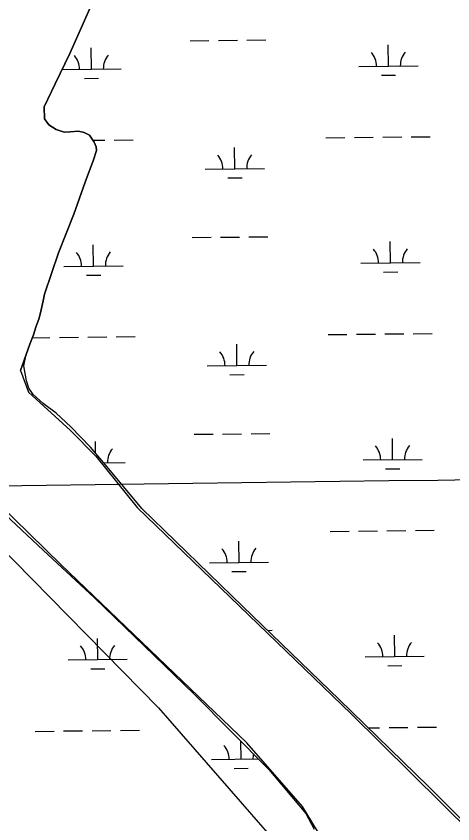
# Model space of a CAD drawing. Extents: x 3734862 to 3772949, y 391520 to 417239.
# Drawn here: x 3764009 to 3764747, y 402665 to 404030 of the extents above; entities that cross this region are included whole.
import ezdxf

# ---------------------------------------------------------------- set-up
doc = ezdxf.new("R2010")
doc.units = 0
for name, color, linetype in [('V-GRID-MAJR', 7, 'Continuous'), ('V-RIVR-EDGE', 7, 'Continuous'), ('V-TOPO-SHOR', 7, 'Continuous'), ('V-WETL-SWMP', 7, 'Continuous')]:
    doc.layers.add(name, color=color, linetype=linetype)

msp = doc.modelspace()

# ---------------------------------------------------------------- linework, layer by layer
at = {"layer": 'V-GRID-MAJR'}
msp.add_spline([(3738984.8, 402913.2), (3741633, 402946.6), (3746929.2, 403014), (3752225.5, 403082.2), (3757521.7, 403151.1), (3762817.9, 403220.8), (3768114.1, 403291.3), (3770762.3, 403326.8)], degree=3, dxfattribs=at)
at = {"layer": 'V-RIVR-EDGE'}
msp.add_spline([(3755702.1, 404495.3), (3755757.2, 404470.8), (3755793.3, 404451.2), (3755852.5, 404424.4), (3755881.4, 404415.7), (3755906.2, 404404.4), (3755920.2, 404395.8), (3755948.7, 404379.4), (3755958.2, 404378.9), (3755969, 404378), (3755990.7, 404368.5), (3756022.8, 404350.3), (3756054.8, 404336.6), (3756079.7, 404323), (3756103.6, 404309.4), (3756144.2, 404288), (3756167.7, 404269), (3756188.9, 404253.6), (3756231.4, 404233.1), (3756271.6, 404217.2), (3756299.1, 404203.1), (3756403, 404163.5), (3756460.4, 404140.3), (3756508.7, 404114.9), (3756530.8, 404104), (3756588.2, 404078), (3756639.2, 404052.1), (3756694.3, 404019.5), (3756726.8, 403998.1), (3756735.8, 403989.1), (3756740.3, 403979.6), (3756740.3, 403973.2), (3756740.7, 403967.8), (3756747.5, 403960.5), (3756759.7, 403953.7), (3756786.3, 403941.5), (3756814.3, 403929.2), (3756864.5, 403904.6), (3756889.3, 403896), (3756899.7, 403897.3), (3756908.3, 403901.8), (3756919.2, 403901.3), (3756933.2, 403894.1), (3756945.8, 403892.7), (3756956.2, 403893.1), (3756962.1, 403897.2), (3756970.7, 403896.7), (3756978.4, 403894.4), (3756992.4, 403894.8), (3757002.8, 403897.5), (3757019.1, 403901.5), (3757027.7, 403901.5), (3757034, 403901.1), (3757036.3, 403896.5), (3757036.7, 403891.1), (3757038.5, 403883.4), (3757046.6, 403874.3), (3757060.6, 403866.2), (3757076.4, 403853.9), (3757104.4, 403831.2), (3757122.4, 403816.7), (3757145.5, 403804.5), (3757165.3, 403796.7), (3757181.6, 403787.2), (3757194.2, 403777.7), (3757213.6, 403765.4), (3757229.9, 403756.3), (3757251.6, 403745.9), (3757266.5, 403741.3), (3757283.2, 403734.5), (3757308.9, 403720.9), (3757360.4, 403694.1), (3757393.8, 403670.9), (3757430, 403657.3), (3757461.6, 403645.4), (3757505.4, 403628.1), (3757548.3, 403610.4), (3757591.7, 403587.2), (3757649.5, 403552.3), (3757711.8, 403512.8), (3757753.8, 403493.2), (3757766.9, 403487.8), (3757773.2, 403487.8), (3757785.9, 403494.1), (3757794.5, 403494), (3757803.5, 403489.5), (3757807.1, 403480.9), (3757810.6, 403456), (3757814.2, 403447.9), (3757826.4, 403437), (3757854.4, 403422.9), (3757930.3, 403373.9), (3757975.8, 403342.6), (3758005.2, 403323.5), (3758062.1, 403286.7), (3758092.3, 403263.6), (3758175.8, 403209.6), (3758234.5, 403169.2), (3758283.7, 403133.8), (3758328.8, 403103.4), (3758399.2, 403041.7), (3758421.8, 403023.1), (3758438.1, 403017.7), (3758463.8, 403017.6), (3758491.4, 403026.1), (3758504.5, 403022), (3758513.6, 403014.3), (3758514, 403006.2), (3758499.9, 402997.2), (3758498.1, 402989.9), (3758502.2, 402978.2), (3758510.7, 402969.6), (3758522, 402962.8), (3758545, 402948.7), (3758582.1, 402926.9), (3758650.2, 402878.8), (3758697.6, 402840.7), (3758721.5, 402820.3), (3758740.9, 402809.4), (3758782, 402784.9), (3758831.2, 402755.4), (3758902.1, 402711.8), (3758960.4, 402675.5), (3759018.6, 402634.6), (3759069.6, 402599.7), (3759134.6, 402553.4), (3759185.6, 402508.1), (3759223.5, 402478.1), (3759262.3, 402448.2), (3759321.4, 402402.4), (3759371.5, 402366.1), (3759431.5, 402323.4), (3759463.6, 402300.3), (3759488.9, 402281.7), (3759576.9, 402222.7), (3759627, 402186.8), (3759672.1, 402153.7), (3759778.2, 402087.4), (3759832.8, 402050.7), (3759873, 402019.4), (3759909.5, 401989.4), (3760050.8, 401883.7), (3760100, 401850.2), (3760145.6, 401819.3), (3760185.8, 401788), (3760211.9, 401766.7), (3760254.8, 401734.5), (3760285.5, 401709.1), (3760303.1, 401700.5), (3760325.3, 401691.4), (3760352.8, 401671.4), (3760391.1, 401641), (3760430.4, 401612), (3760461.6, 401590.2), (3760536.9, 401543), (3760583, 401510.8), (3760602.8, 401495.8), (3760629, 401477.2), (3760672.4, 401449.5), (3760711.2, 401426.8), (3760818.6, 401347.8), (3760872.3, 401310.6), (3760925.6, 401271.6), (3760948.6, 401251.7), (3761039.8, 401181.8), (3761107, 401135.5), (3761151.7, 401104.7), (3761172.9, 401093.3), (3761186, 401090.6), (3761199.2, 401092.8), (3761219.5, 401099.1), (3761228.1, 401099.5), (3761233.5, 401095.4), (3761236.7, 401087.7), (3761236.6, 401077.8), (3761228.5, 401063.8), (3761223, 401057.5), (3761223, 401049.3), (3761228.9, 401039.4), (3761242.4, 401026.7), (3761254.1, 401021.7), (3761266.8, 401018.5), (3761292.5, 401001.7), (3761317.3, 400980.4), (3761342.1, 400955.4), (3761463.1, 400853.4), (3761510, 400812.1), (3761550.2, 400777.7), (3761585.3, 400746.8), (3761681.5, 400674.3), (3761756.4, 400618.9), (3761817.8, 400572.2), (3761878.3, 400530.4), (3761996.5, 400436.5), (3762057.4, 400389.8), (3762104.8, 400352.6), (3762156.3, 400313.2), (3762204.5, 400277.3), (3762245.2, 400247.8), (3762291.6, 400210.2), (3762325.9, 400182.1), (3762356.2, 400159.8), (3762404, 400123.6), (3762432.9, 400101.3), (3762455.5, 400091.3), (3762473.5, 400075.9), (3762512.3, 400044.2), (3762551.6, 400012.4), (3762593.6, 399983.8), (3762620.2, 399963.4), (3762661.7, 399937.1), (3762686.6, 399919.8), (3762793.1, 399841.3), (3762834.6, 399812.8), (3762873.4, 399790.1), (3762923.1, 399758.3), (3762957, 399737.4), (3762984, 399721.5), (3763024.2, 399693.4), (3763075.2, 399657.5), (3763115.9, 399633.9), (3763172.8, 399601.2), (3763228.7, 399568.5), (3763285.2, 399533.6), (3763344.3, 399494.1), (3763398.5, 399455.1), (3763444.1, 399421), (3763484.7, 399391.1), (3763603.4, 399303.1), (3763654.8, 399261.8), (3763661.1, 399259.5), (3763667, 399254.5), (3763672, 399245), (3763696.3, 399224.2), (3763722.9, 399200.1), (3763745.5, 399180.2), (3763818.1, 399117.2), (3763841.6, 399099.5), (3763852.4, 399092.2), (3763858.8, 399084.1), (3763875, 399067.3), (3763898, 399046), (3763924.6, 399023.8), (3763949, 399007.9), (3763970.2, 398987.5), (3764004, 398952.6), (3764028.4, 398926.7), (3764056.8, 398899.5), (3764092.9, 398862.4), (3764130.8, 398826.1), (3764147, 398811.6), (3764152.9, 398799.8), (3764162.3, 398783.5), (3764173.6, 398768.6), (3764186.7, 398757.2), (3764206.1, 398746.3), (3764226.9, 398742.2), (3764246.3, 398733.6), (3764269.3, 398717.7), (3764284.2, 398703.2), (3764301.8, 398691.8), (3764323, 398678.2), (3764345.1, 398661), (3764412.4, 398596.6), (3764457, 398559.9), (3764502.6, 398522.7), (3764538.3, 398497.7), (3764566.3, 398486.4), (3764583.9, 398484.5), (3764604.2, 398486.3), (3764616.5, 398486.2), (3764626.4, 398481.7), (3764630.9, 398474.4), (3764636.3, 398461.3), (3764634.9, 398450), (3764631.7, 398441.4), (3764633.1, 398434.7), (3764636.2, 398430.1), (3764643.9, 398425.6), (3764661.1, 398421.5), (3764685.4, 398409.2), (3764715.2, 398382), (3764745.4, 398356.1), (3764793.3, 398328), (3764844.3, 398292.6), (3764885.8, 398258.1), (3764918.8, 398234.5), (3764992.8, 398187.8), (3765058.3, 398144.2), (3765088.1, 398128.3), (3765140.9, 398100.2), (3765168.9, 398079.7), (3765193.7, 398061.6), (3765246.1, 398042), (3765282.2, 398018.4), (3765309.7, 397989.4), (3765340, 397955.4), (3765361.1, 397933.7), (3765382.3, 397911.9), (3765434.7, 397867.9), (3765477.6, 397838.4), (3765508.7, 397823.9), (3765545.3, 397801.2), (3765575.5, 397778), (3765617.5, 397749.9), (3765653.6, 397726.3), (3765681.6, 397710), (3765727.2, 397684.5), (3765762, 397660), (3765771.9, 397659.5), (3765788.2, 397660), (3765793.6, 397658.1), (3765793.6, 397653.6), (3765785.5, 397648.7), (3765785.5, 397645.5), (3765790.9, 397632.8), (3765800.3, 397623.8), (3765814.8, 397612.9), (3765831.9, 397605.6), (3765847.3, 397603.3), (3765858.1, 397598.7), (3765865.8, 397593.3), (3765888.8, 397577), (3765908.7, 397561.5), (3765918.2, 397548.4), (3765919.5, 397542.1), (3765921.3, 397536.2), (3765926.7, 397533.5), (3765933, 397534.4), (3765940.7, 397533.4), (3765944.8, 397530.3), (3765957, 397519.4), (3765987.7, 397499.9), (3766024.7, 397468.1), (3766059.4, 397438.2), (3766085.1, 397413.3), (3766102.7, 397400.1), (3766131.6, 397377.4), (3766172.7, 397350.2), (3766210.6, 397318.9), (3766264.3, 397285.3), (3766306.8, 397260.8), (3766362.7, 397220.8), (3766381.1, 397208.5)], degree=3, dxfattribs=at)
at = {"layer": 'V-TOPO-SHOR'}
for p, q in [((3764132.9, 404043.2), (3764099.6, 403967)), ((3764099.6, 403967), (3764074.7, 403915.9)), ((3764074.7, 403915.9), (3764056, 403877.1)), ((3764056, 403877.1), (3764056.6, 403856.7)), ((3764056.6, 403856.7), (3764064, 403846.4)), ((3764064, 403846.4), (3764076.2, 403838.8)), ((3764076.2, 403838.8), (3764089.9, 403833.9)), ((3764089.9, 403833.9), (3764100.1, 403834.5)), ((3764100.1, 403834.5), (3764113.8, 403835.8)), ((3764113.8, 403835.8), (3764123.3, 403833.7)), ((3764123.3, 403833.7), (3764132.8, 403828.8)), ((3764132.8, 403828.8), (3764140.3, 403817.2)), ((3764140.3, 403817.2), (3764143.6, 403809)), ((3764144.3, 403802.8), (3764139.4, 403787.1)), ((3764143.6, 403809), (3764144.3, 403802.8)), ((3764139.4, 403787.1), (3764125.5, 403749.7)), ((3764125.5, 403749.7), (3764106, 403695.2)), ((3764106, 403695.2), (3764080.3, 403629.8)), ((3764080.3, 403629.8), (3764056.7, 403560.3)), ((3764056.7, 403560.3), (3764054.5, 403548.7)), ((3764054.5, 403548.7), (3764051, 403533.7)), ((3764051, 403533.7), (3764047.5, 403519.4)), ((3764047.5, 403519.4), (3764042, 403504.4)), ((3764042, 403504.4), (3764037.8, 403491.5)), ((3764037.8, 403491.5), (3764031.5, 403475.8)), ((3764031.5, 403475.8), (3764025.3, 403458.1)), ((3764025.3, 403458.1), (3764016.2, 403431.1)), ((3764016.2, 403431.1), (3764029.7, 403394.6)), ((3764029.7, 403394.6), (3764100.6, 403330)), ((3764084.9, 403102.9), (3763815.2, 403365.4)), ((3764100.6, 403330), (3764143.3, 403286.3)), ((3764143.3, 403286.3), (3764213.1, 403199.8)), ((3764213.1, 403199.8), (3764574.5, 402850.8)), ((3764398.5, 402801.9), (3764084.9, 403102.9)), ((3764574.5, 402850.8), (3764888.1, 402540.4)), ((3764492.6, 402694.1), (3764398.5, 402801.9)), ((3764525.6, 402639.4), (3764492.6, 402694.1))]:
    msp.add_line(p, q, dxfattribs=at)
for points in [[(3762577.8, 404219.6), (3762898.4, 403990.6), (3763203.6, 403746.4), (3763363.9, 403654.8), (3763577.6, 403494.6), (3763699.7, 403403), (3763791.2, 403326.7), (3764249.1, 402861.1), (3764487.1, 402588.5)], [(3764016.2, 403431.1), (3764025.3, 403458.1), (3764031.5, 403475.8), (3764037.8, 403491.5), (3764042, 403504.4), (3764047.5, 403519.4), (3764051, 403533.7), (3764054.5, 403548.7), (3764056.7, 403560.3), (3764080.3, 403629.8), (3764106, 403695.2), (3764125.5, 403749.7), (3764139.4, 403787.1), (3764144.3, 403802.8), (3764143.6, 403809), (3764140.3, 403817.2), (3764132.8, 403828.8), (3764123.3, 403833.7), (3764113.8, 403835.8), (3764100.1, 403834.5), (3764089.9, 403833.9), (3764076.2, 403838.8), (3764064, 403846.4), (3764056.6, 403856.7), (3764056, 403877.1), (3764074.7, 403915.9), (3764099.6, 403967), (3764132.9, 404043.2)]]:
    msp.add_lwpolyline(points, dxfattribs=at)
at = {"layer": 'V-WETL-SWMP'}
for p, q in [((3764302.4, 403988.6), (3764334.4, 403988.9)), ((3764350.4, 403989.1), (3764382.4, 403989.4)), ((3764398.4, 403989.6), (3764430.4, 403990)), ((3764637.7, 403945.7), (3764637.4, 403981.7)), ((3764135.9, 403940.4), (3764135.5, 403976.4)), ((3764086.4, 403939.9), (3764185.9, 403940.9)), ((3764587.8, 403945.2), (3764687.7, 403946.2)), ((3764124, 403924.9), (3764148, 403925.1)), ((3764625.9, 403930.2), (3764649.9, 403930.4)), ((3764138.3, 403820.4), (3764158.3, 403820.6)), ((3764174.3, 403820.7), (3764206.3, 403821.1)), ((3764532.2, 403824.5), (3764564.2, 403824.9)), ((3764580.2, 403825), (3764612.2, 403825.4)), ((3764628.2, 403825.5), (3764660.2, 403825.9)), ((3764676.2, 403826), (3764708.2, 403826.4)), ((3764378.1, 403772.1), (3764377.7, 403808.1)), ((3764328.1, 403771.6), (3764428.1, 403772.7)), ((3764366.3, 403756.6), (3764390.3, 403756.8)), ((3764305.9, 403655.9), (3764337.9, 403656.3)), ((3764353.9, 403656.5), (3764385.9, 403656.8)), ((3764401.9, 403657), (3764433.9, 403657.3)), ((3764139.4, 403607.8), (3764139, 403643.7)), ((3764641.3, 403613.1), (3764640.9, 403649.1)), ((3764591.3, 403612.5), (3764691.3, 403613.6)), ((3764089.4, 403607.2), (3764189.4, 403608.3)), ((3764629.4, 403597.5), (3764653.4, 403597.7)), ((3764127.5, 403592.2), (3764151.5, 403592.4)), ((3764035.8, 403486.6), (3764065.8, 403486.9)), ((3764081.8, 403487.1), (3764113.8, 403487.4)), ((3764129.8, 403487.6), (3764161.8, 403487.9)), ((3764177.8, 403488.1), (3764209.8, 403488.4)), ((3764535.7, 403491.9), (3764567.7, 403492.2)), ((3764583.7, 403492.4), (3764615.7, 403492.7)), ((3764631.7, 403492.9), (3764663.7, 403493.2)), ((3764679.7, 403493.4), (3764711.7, 403493.7)), ((3764381.6, 403439.5), (3764381.3, 403475.5)), ((3764331.6, 403439), (3764431.6, 403440)), ((3764369.8, 403423.9), (3764393.8, 403424.2)), ((3764309.5, 403323.3), (3764341.5, 403323.6)), ((3764357.5, 403323.8), (3764389.5, 403324.1)), ((3764405.5, 403324.3), (3764437.5, 403324.6)), ((3764142.7, 403291.6), (3764142.5, 403311.1)), ((3764644.8, 403280.4), (3764644.4, 403316.4)), ((3764156.6, 403275.2), (3764192.9, 403275.6)), ((3764594.8, 403279.9), (3764694.8, 403280.9)), ((3764632.9, 403264.8), (3764656.9, 403265.1)), ((3764539.2, 403159.2), (3764571.2, 403159.5)), ((3764587.2, 403159.7), (3764619.2, 403160)), ((3764635.2, 403160.2), (3764667.2, 403160.6)), ((3764683.2, 403160.7), (3764715.2, 403161.1)), ((3764385.2, 403106.8), (3764384.8, 403142.8)), ((3764335.2, 403106.3), (3764435.2, 403107.4)), ((3764373.3, 403091.3), (3764397.3, 403091.5)), ((3764433.7, 402991.9), (3764441, 402992)), ((3764648.3, 402947.7), (3764647.9, 402983.7)), ((3764146.4, 402942.4), (3764146, 402978.4)), ((3764096.4, 402941.9), (3764196.4, 402943)), ((3764598.3, 402947.2), (3764698.3, 402948.3)), ((3764134.6, 402926.9), (3764158.6, 402927.1)), ((3764636.5, 402932.2), (3764660.5, 402932.4)), ((3764040.8, 402821.2), (3764072.8, 402821.6)), ((3764088.8, 402821.8), (3764120.8, 402822.1)), ((3764136.8, 402822.3), (3764168.8, 402822.6)), ((3764184.8, 402822.8), (3764216.8, 402823.1)), ((3764603.6, 402827.2), (3764622.7, 402827.4)), ((3764638.7, 402827.6), (3764670.7, 402827.9)), ((3764686.7, 402828.1), (3764718.7, 402828.4)), ((3764388.7, 402774.2), (3764388.4, 402804.4)), ((3764338.7, 402773.6), (3764418.1, 402774.5)), ((3764376.8, 402758.6), (3764400.8, 402758.9))]:
    msp.add_line(p, q, dxfattribs=at)
for points in [[(3764054.1, 403375.3), (3764037.1, 403390.4), (3764030.3, 403401.4), (3764026.3, 403413.7), (3764021.7, 403439), (3764025.3, 403458.1), (3764031.5, 403475.8), (3764037.8, 403491.5), (3764042, 403504.4), (3764047.5, 403519.4), (3764051, 403533.7), (3764054.5, 403548.7), (3764056.7, 403560.3), (3764080.3, 403629.8), (3764106, 403695.2), (3764125.5, 403749.7), (3764139.4, 403787.1), (3764144.3, 403802.8), (3764143.6, 403809), (3764140.3, 403817.2), (3764132.8, 403828.8), (3764123.3, 403833.7), (3764113.8, 403835.8), (3764100.1, 403834.5), (3764089.9, 403833.9), (3764076.2, 403838.8), (3764064, 403846.4), (3764056.6, 403856.7), (3764056, 403877.1), (3764074.7, 403915.9), (3764099.6, 403967), (3764132.9, 404043.2)], [(3762960.8, 404001.7), (3763058, 403936.1), (3763234.7, 403799.1), (3763255.7, 403780.5), (3763288.3, 403752.3), (3763326.3, 403716.6), (3763380.7, 403678.7), (3763529.5, 403575.3), (3763637.6, 403498.1), (3763846.1, 403332.8), (3763905.8, 403273.7), (3763981.7, 403195.4), (3764054.4, 403127.3), (3764141.2, 403046.9), (3764309.5, 402883.9), (3764435.6, 402756.8), (3764498, 402682.6), (3764512.1, 402655.9)], [(3764884.4, 402549.1), (3764704.6, 402728.5), (3764554.7, 402874.9), (3764391.8, 403032.4), (3764220.9, 403198.1), (3764162.6, 403268.1), (3764134.2, 403301.7), (3764100.9, 403336.1), (3764076.5, 403358.8), (3764054.1, 403375.3)]]:
    msp.add_lwpolyline(points, dxfattribs=at)
for centre, start, end in [((3764191.1, 403941.5), 139.8334, 181.377), ((3764582.5, 403945.6), 359.8334, 41.377), ((3764693, 403946.8), 139.8334, 181.377), ((3764080.6, 403940.3), 359.8334, 41.377), ((3764322.9, 403772), 359.8334, 41.377), ((3764433.4, 403773.2), 139.8334, 181.377), ((3764586, 403612.9), 359.8334, 41.377), ((3764696.5, 403614.1), 139.8334, 181.377), ((3764084.1, 403607.6), 359.8334, 41.377), ((3764194.6, 403608.8), 139.8334, 181.377), ((3764326.4, 403439.4), 359.8334, 41.377), ((3764436.9, 403440.5), 139.8334, 181.377), ((3764198.1, 403276.2), 139.8334, 181.377), ((3764589.5, 403280.3), 359.8334, 41.377), ((3764700, 403281.5), 139.8334, 181.377), ((3764329.9, 403106.7), 359.8334, 41.377), ((3764440.4, 403107.9), 139.8334, 181.377), ((3764593, 402947.6), 359.8334, 41.377), ((3764703.5, 402948.8), 139.8334, 181.377), ((3764091.2, 402942.3), 359.8334, 41.377), ((3764201.6, 402943.5), 139.8334, 181.377), ((3764333.4, 402774.1), 359.8334, 41.377), ((3764443.9, 402775.2), 167.1215, 181.377)]:
    msp.add_arc(centre, 35.2, start, end, dxfattribs=at)

doc.saveas('drawing.dxf')
